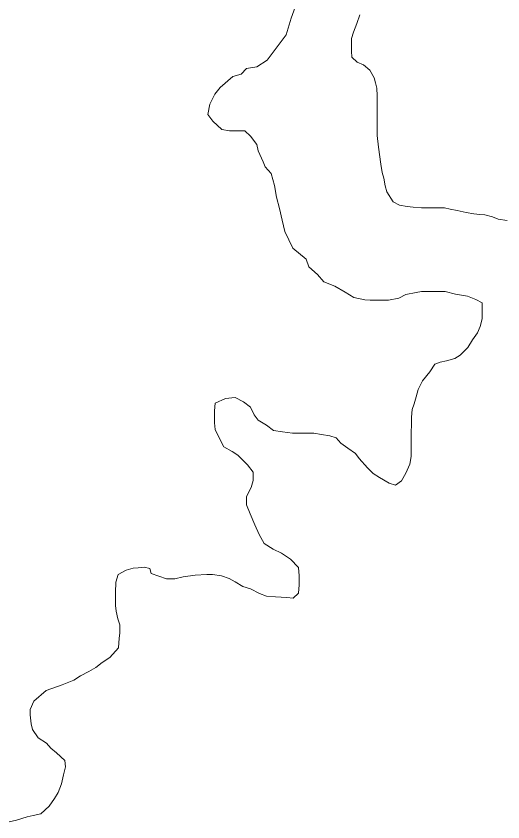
# Model space of a CAD drawing. Extents: x 553962 to 842807, y 8883888 to 9032388.
# Drawn here: x 619995 to 621892, y 8945327 to 8948467 of the extents above; entities that cross this region are included whole.
import ezdxf

# ---------------------------------------------------------------- set-up
doc = ezdxf.new("R2010")
doc.units = 0
doc.header["$LTSCALE"] = 200
doc.layers.add('25', color=7, linetype='Continuous', lineweight=13)
doc.layers.add('57', color=7, linetype='Continuous', lineweight=13)

msp = doc.modelspace()

# ---------------------------------------------------------------- linework, layer by layer
at = {"layer": '25'}
for points in [[(621082.7, 8948501.6), (621067.4, 8948459.2), (621046.9, 8948394.2), (621009, 8948341.9), (620973.6, 8948294.6), (620933.4, 8948269.8), (620893.3, 8948262.5), (620871.8, 8948240.8), (620839.7, 8948232.1), (620839.7, 8948232.1), (620790.2, 8948188.4), (620769.8, 8948162.2), (620749.4, 8948124.4), (620741.9, 8948083.3), (620761.7, 8948058.1), (620796.5, 8948025.3), (620826.4, 8948020.1), (620846.5, 8948020), (620866.5, 8948019.9), (620886.5, 8948019.7), (620908.8, 8947999.6), (620933.6, 8947966.9), (620938.4, 8947941.8), (620958.1, 8947899.1), (620965.4, 8947879), (620988.4, 8947853.3), (621002, 8947807.1)], [(621309.6, 8948405), (621322.3, 8948437.5), (621335.1, 8948472.4)], [(621909.3, 8947670), (621874.3, 8947675.2), (621851.8, 8947685.4), (621821.9, 8947693.1), (621801.9, 8947693.2), (621779.4, 8947695.9), (621749.4, 8947701.1), (621714.5, 8947708.8), (621687, 8947714), (621664.5, 8947719.2), (621632, 8947719.4), (621604.5, 8947719.6), (621574.5, 8947719.8), (621542, 8947722.5), (621519.5, 8947725.1), (621489.5, 8947730.3), (621464.6, 8947743), (621439.8, 8947781.9), (621439.8, 8947781.9), (621432.8, 8947805.4), (621428.1, 8947836), (621421, 8947857.1), (621416.3, 8947890), (621416.3, 8947890), (621406.9, 8947955.9), (621406.9, 8947955.9), (621406.9, 8947955.9), (621401.6, 8948001.3), (621401.6, 8948001.3), (621401.8, 8948038.9), (621402.1, 8948066.4), (621402.2, 8948088.9), (621402.5, 8948124), (621402.7, 8948156.5), (621400.5, 8948186.6), (621395.6, 8948206.7), (621390.8, 8948226.7), (621373.5, 8948256.9), (621348.6, 8948277.1), (621323.7, 8948287.2), (621303.8, 8948307.4), (621301.5, 8948329.9), (621301.7, 8948350), (621301.9, 8948380), (621309.6, 8948405)], [(621002, 8947807.1), (621010.2, 8947760.9), (621021.1, 8947717.4), (621032, 8947671.2), (621042.8, 8947627.7), (621073.1, 8947562.9), (621125.3, 8947520), (621135.1, 8947489.8), (621169.8, 8947459.6), (621194.6, 8947431.9), (621237, 8947414.1), (621276.9, 8947391.3), (621311.7, 8947371), (621354.2, 8947360.7), (621374.2, 8947360.6), (621394.2, 8947360.5), (621424.2, 8947360.3), (621446.7, 8947360.1), (621486.8, 8947367.4), (621514.4, 8947382.2), (621554.5, 8947389.4), (621574.5, 8947394.3), (621594.5, 8947394.2), (621617, 8947394), (621637, 8947393.9), (621667.1, 8947393.7), (621707, 8947383.4), (621754.5, 8947375.6), (621786.9, 8947362.9), (621811.8, 8947350.2), (621811.6, 8947327.7), (621811.3, 8947287.6), (621803.6, 8947257.6), (621793.4, 8947232.6), (621773.2, 8947205.2), (621755.4, 8947175.3), (621725.2, 8947145.5)], [(621725.2, 8947145.5), (621705.1, 8947133.1), (621672.5, 8947123.3), (621647.5, 8947118.4), (621627.4, 8947111.1), (621607.1, 8947081.2), (621579.4, 8947046.3), (621561.6, 8947011.4), (621553.9, 8946983.9), (621546.2, 8946956.4), (621538.5, 8946933.9), (621535.8, 8946903.9), (621535.6, 8946881.3), (621535.3, 8946838.8), (621535, 8946808.8), (621534.9, 8946786.2), (621534.6, 8946751.2), (621529.4, 8946721.2), (621514.1, 8946686.2), (621496.4, 8946656.3), (621473.7, 8946638.9), (621448.8, 8946646.6), (621411.4, 8946669.4), (621386.5, 8946684.6), (621364.2, 8946707.2), (621332, 8946742.5), (621317.1, 8946762.6), (621287.2, 8946782.8), (621259.9, 8946803.1), (621242.5, 8946823.2), (621217.6, 8946830.9), (621185.1, 8946836.1), (621155.1, 8946841.3), (621122.6, 8946841.5), (621095.1, 8946841.7), (621072.6, 8946841.8), (621032.6, 8946847.1), (620997.6, 8946852.4), (620970.3, 8946872.6), (620937.9, 8946892.8), (620923.1, 8946912.9), (620908.3, 8946943.1), (620880.9, 8946963.3), (620848.6, 8946981), (620811, 8946976.3), (620770.8, 8946959), (620768.1, 8946929), (620767.8, 8946881.4), (620770.1, 8946856.4), (620784.8, 8946826.2), (620804.6, 8946788.6), (620837, 8946770.8), (620859.3, 8946755.6), (620896.6, 8946717.8), (620918.9, 8946690.2), (620918.6, 8946657.6), (620910.9, 8946630.1), (620893.1, 8946595.2), (620892.9, 8946562.7), (620907.6, 8946527.5), (620924.8, 8946484.8), (620942, 8946447.2), (620961.8, 8946412), (620996.6, 8946389.2), (621029, 8946374)], [(621029, 8946374), (621063.9, 8946351.2), (621096.1, 8946318.5), (621098.4, 8946285.9), (621098.1, 8946250.8), (621095.4, 8946218.3), (621075.2, 8946198.4), (621050.2, 8946201.1), (621005.2, 8946203.9), (620970.2, 8946206.6), (620942.8, 8946216.8), (620907.9, 8946234.6), (620878, 8946244.8), (620848.1, 8946262.5), (620825.7, 8946275.2), (620795.7, 8946285.4), (620760.8, 8946290.6), (620738.2, 8946290.8), (620693.2, 8946288.6), (620645.6, 8946281.4), (620613.1, 8946274.1), (620580.6, 8946274.3), (620550.6, 8946284.5), (620520.7, 8946294.7), (620515.8, 8946314.8), (620493.4, 8946319.9), (620470.8, 8946317.6), (620450.8, 8946315.2), (620423.2, 8946307.9), (620393.1, 8946290.6), (620382.9, 8946260.6), (620382.6, 8946220.5), (620382.4, 8946200.5), (620382.2, 8946170.5), (620384.5, 8946147.9), (620391.8, 8946117.8), (620399.1, 8946095.2)], [(620399.1, 8946095.2), (620398.9, 8946062.7), (620396.2, 8946042.7), (620393.4, 8946005.2), (620360.6, 8945967.8), (620330.5, 8945948), (620305.3, 8945928.1), (620277.7, 8945913.3), (620245, 8945896), (620219.9, 8945878.6), (620174.7, 8945861.4), (620112, 8945839.3), (620064.2, 8945797.1), (620049, 8945764.6), (620048.8, 8945744.6), (620053.5, 8945709.5), (620058.4, 8945686.9), (620080.6, 8945654.2), (620113, 8945634), (620130.3, 8945613.8), (620152.7, 8945596.2), (620185, 8945565.9), (620187.3, 8945540.9), (620179.6, 8945510.9), (620171.8, 8945475.9), (620159, 8945440.9), (620143.9, 8945418.5), (620123.6, 8945388.6), (620090.9, 8945358.8), (620060.8, 8945351.4), (620038.3, 8945346.6), (619995.7, 8945334.3), (619968.1, 8945327)]]:
    msp.add_lwpolyline(points, dxfattribs=at)
at = {"layer": '57'}
for points in [[(621002, 8947807.1), (620988.4, 8947853.3), (620965.4, 8947879), (620958.1, 8947899.1), (620938.4, 8947941.8), (620933.6, 8947966.9), (620908.8, 8947999.6), (620886.5, 8948019.7), (620866.5, 8948019.9), (620846.5, 8948020), (620826.4, 8948020.1), (620796.5, 8948025.3), (620761.7, 8948058.1), (620741.9, 8948083.3), (620749.4, 8948124.4), (620769.8, 8948162.2), (620790.2, 8948188.4), (620839.7, 8948232.1), (620839.7, 8948232.1), (620871.8, 8948240.8), (620893.3, 8948262.5), (620933.4, 8948269.8), (620973.6, 8948294.6), (621009, 8948341.9), (621046.9, 8948394.2), (621067.4, 8948459.2), (621082.7, 8948501.6)], [(621002, 8947807.1), (620988.4, 8947853.3), (620965.4, 8947879), (620958.1, 8947899.1), (620938.4, 8947941.8), (620933.6, 8947966.9), (620908.8, 8947999.6), (620886.5, 8948019.7), (620866.5, 8948019.9), (620846.5, 8948020), (620826.4, 8948020.1), (620796.5, 8948025.3), (620761.7, 8948058.1), (620741.9, 8948083.3), (620749.4, 8948124.4), (620769.8, 8948162.2), (620790.2, 8948188.4), (620839.7, 8948232.1), (620839.7, 8948232.1), (620871.8, 8948240.8), (620893.3, 8948262.5), (620933.4, 8948269.8), (620973.6, 8948294.6), (621009, 8948341.9), (621046.9, 8948394.2), (621067.4, 8948459.2), (621082.7, 8948501.6)], [(621335.1, 8948472.4), (621322.3, 8948437.5), (621309.6, 8948405)], [(621335.1, 8948472.4), (621322.3, 8948437.5), (621309.6, 8948405)], [(621309.6, 8948405), (621301.9, 8948380), (621301.7, 8948350), (621301.5, 8948329.9), (621303.8, 8948307.4), (621323.7, 8948287.2), (621348.6, 8948277.1), (621373.5, 8948256.9), (621390.8, 8948226.7), (621395.6, 8948206.7), (621400.5, 8948186.6), (621402.7, 8948156.5), (621402.5, 8948124), (621402.2, 8948088.9), (621402.1, 8948066.4), (621401.8, 8948038.9), (621401.6, 8948001.3), (621401.6, 8948001.3), (621406.9, 8947955.9), (621406.9, 8947955.9), (621406.9, 8947955.9), (621416.3, 8947890), (621416.3, 8947890), (621421, 8947857.1), (621428.1, 8947836), (621432.8, 8947805.4), (621439.8, 8947781.9), (621439.8, 8947781.9), (621464.6, 8947743), (621489.5, 8947730.3), (621519.5, 8947725.1), (621542, 8947722.5), (621574.5, 8947719.8), (621604.5, 8947719.6), (621632, 8947719.4), (621664.5, 8947719.2), (621687, 8947714), (621714.5, 8947708.8), (621749.4, 8947701.1), (621779.4, 8947695.9), (621801.9, 8947693.2), (621821.9, 8947693.1), (621851.8, 8947685.4), (621874.3, 8947675.2), (621909.3, 8947670)], [(621309.6, 8948405), (621301.9, 8948380), (621301.7, 8948350), (621301.5, 8948329.9), (621303.8, 8948307.4), (621323.7, 8948287.2), (621348.6, 8948277.1), (621373.5, 8948256.9), (621390.8, 8948226.7), (621395.6, 8948206.7), (621400.5, 8948186.6), (621402.7, 8948156.5), (621402.5, 8948124), (621402.2, 8948088.9), (621402.1, 8948066.4), (621401.8, 8948038.9), (621401.6, 8948001.3), (621401.6, 8948001.3), (621406.9, 8947955.9), (621406.9, 8947955.9), (621406.9, 8947955.9), (621416.3, 8947890), (621416.3, 8947890), (621421, 8947857.1), (621428.1, 8947836), (621432.8, 8947805.4), (621439.8, 8947781.9), (621439.8, 8947781.9), (621464.6, 8947743), (621489.5, 8947730.3), (621519.5, 8947725.1), (621542, 8947722.5), (621574.5, 8947719.8), (621604.5, 8947719.6), (621632, 8947719.4), (621664.5, 8947719.2), (621687, 8947714), (621714.5, 8947708.8), (621749.4, 8947701.1), (621779.4, 8947695.9), (621801.9, 8947693.2), (621821.9, 8947693.1), (621851.8, 8947685.4), (621874.3, 8947675.2), (621909.3, 8947670)], [(621725.2, 8947145.5), (621755.4, 8947175.3), (621773.2, 8947205.2), (621793.4, 8947232.6), (621803.6, 8947257.6), (621811.3, 8947287.6), (621811.6, 8947327.7), (621811.8, 8947350.2), (621786.9, 8947362.9), (621754.5, 8947375.6), (621707, 8947383.4), (621667.1, 8947393.7), (621637, 8947393.9), (621617, 8947394), (621594.5, 8947394.2), (621574.5, 8947394.3), (621554.5, 8947389.4), (621514.4, 8947382.2), (621486.8, 8947367.4), (621446.7, 8947360.1), (621424.2, 8947360.3), (621394.2, 8947360.5), (621374.2, 8947360.6), (621354.2, 8947360.7), (621311.7, 8947371), (621276.9, 8947391.3), (621237, 8947414.1), (621194.6, 8947431.9), (621169.8, 8947459.6), (621135.1, 8947489.8), (621125.3, 8947520), (621073.1, 8947562.9), (621042.8, 8947627.7), (621032, 8947671.2), (621021.1, 8947717.4), (621010.2, 8947760.9), (621002, 8947807.1)], [(621725.2, 8947145.5), (621755.4, 8947175.3), (621773.2, 8947205.2), (621793.4, 8947232.6), (621803.6, 8947257.6), (621811.3, 8947287.6), (621811.6, 8947327.7), (621811.8, 8947350.2), (621786.9, 8947362.9), (621754.5, 8947375.6), (621707, 8947383.4), (621667.1, 8947393.7), (621637, 8947393.9), (621617, 8947394), (621594.5, 8947394.2), (621574.5, 8947394.3), (621554.5, 8947389.4), (621514.4, 8947382.2), (621486.8, 8947367.4), (621446.7, 8947360.1), (621424.2, 8947360.3), (621394.2, 8947360.5), (621374.2, 8947360.6), (621354.2, 8947360.7), (621311.7, 8947371), (621276.9, 8947391.3), (621237, 8947414.1), (621194.6, 8947431.9), (621169.8, 8947459.6), (621135.1, 8947489.8), (621125.3, 8947520), (621073.1, 8947562.9), (621042.8, 8947627.7), (621032, 8947671.2), (621021.1, 8947717.4), (621010.2, 8947760.9), (621002, 8947807.1)], [(621029, 8946374), (620996.6, 8946389.2), (620961.8, 8946412), (620942, 8946447.2), (620924.8, 8946484.8), (620907.6, 8946527.5), (620892.9, 8946562.7), (620893.1, 8946595.2), (620910.9, 8946630.1), (620918.6, 8946657.6), (620918.9, 8946690.2), (620896.6, 8946717.8), (620859.3, 8946755.6), (620837, 8946770.8), (620804.6, 8946788.6), (620784.8, 8946826.2), (620770.1, 8946856.4), (620767.8, 8946881.4), (620768.1, 8946929), (620770.8, 8946959), (620811, 8946976.3), (620848.6, 8946981), (620880.9, 8946963.3), (620908.3, 8946943.1), (620923.1, 8946912.9), (620937.9, 8946892.8), (620970.3, 8946872.6), (620997.6, 8946852.4), (621032.6, 8946847.1), (621072.6, 8946841.8), (621095.1, 8946841.7), (621122.6, 8946841.5), (621155.1, 8946841.3), (621185.1, 8946836.1), (621217.6, 8946830.9), (621242.5, 8946823.2), (621259.9, 8946803.1), (621287.2, 8946782.8), (621317.1, 8946762.6), (621332, 8946742.5), (621364.2, 8946707.2), (621386.5, 8946684.6), (621411.4, 8946669.4), (621448.8, 8946646.6), (621473.7, 8946638.9), (621496.4, 8946656.3), (621514.1, 8946686.2), (621529.4, 8946721.2), (621534.6, 8946751.2), (621534.9, 8946786.2), (621535, 8946808.8), (621535.3, 8946838.8), (621535.6, 8946881.3), (621535.8, 8946903.9), (621538.5, 8946933.9), (621546.2, 8946956.4), (621553.9, 8946983.9), (621561.6, 8947011.4), (621579.4, 8947046.3), (621607.1, 8947081.2), (621627.4, 8947111.1), (621647.5, 8947118.4), (621672.5, 8947123.3), (621705.1, 8947133.1), (621725.2, 8947145.5)], [(621029, 8946374), (620996.6, 8946389.2), (620961.8, 8946412), (620942, 8946447.2), (620924.8, 8946484.8), (620907.6, 8946527.5), (620892.9, 8946562.7), (620893.1, 8946595.2), (620910.9, 8946630.1), (620918.6, 8946657.6), (620918.9, 8946690.2), (620896.6, 8946717.8), (620859.3, 8946755.6), (620837, 8946770.8), (620804.6, 8946788.6), (620784.8, 8946826.2), (620770.1, 8946856.4), (620767.8, 8946881.4), (620768.1, 8946929), (620770.8, 8946959), (620811, 8946976.3), (620848.6, 8946981), (620880.9, 8946963.3), (620908.3, 8946943.1), (620923.1, 8946912.9), (620937.9, 8946892.8), (620970.3, 8946872.6), (620997.6, 8946852.4), (621032.6, 8946847.1), (621072.6, 8946841.8), (621095.1, 8946841.7), (621122.6, 8946841.5), (621155.1, 8946841.3), (621185.1, 8946836.1), (621217.6, 8946830.9), (621242.5, 8946823.2), (621259.9, 8946803.1), (621287.2, 8946782.8), (621317.1, 8946762.6), (621332, 8946742.5), (621364.2, 8946707.2), (621386.5, 8946684.6), (621411.4, 8946669.4), (621448.8, 8946646.6), (621473.7, 8946638.9), (621496.4, 8946656.3), (621514.1, 8946686.2), (621529.4, 8946721.2), (621534.6, 8946751.2), (621534.9, 8946786.2), (621535, 8946808.8), (621535.3, 8946838.8), (621535.6, 8946881.3), (621535.8, 8946903.9), (621538.5, 8946933.9), (621546.2, 8946956.4), (621553.9, 8946983.9), (621561.6, 8947011.4), (621579.4, 8947046.3), (621607.1, 8947081.2), (621627.4, 8947111.1), (621647.5, 8947118.4), (621672.5, 8947123.3), (621705.1, 8947133.1), (621725.2, 8947145.5)], [(620399.1, 8946095.2), (620391.8, 8946117.8), (620384.5, 8946147.9), (620382.2, 8946170.5), (620382.4, 8946200.5), (620382.6, 8946220.5), (620382.9, 8946260.6), (620393.1, 8946290.6), (620423.2, 8946307.9), (620450.8, 8946315.2), (620470.8, 8946317.6), (620493.4, 8946319.9), (620515.8, 8946314.8), (620520.7, 8946294.7), (620550.6, 8946284.5), (620580.6, 8946274.3), (620613.1, 8946274.1), (620645.6, 8946281.4), (620693.2, 8946288.6), (620738.2, 8946290.8), (620760.8, 8946290.6), (620795.7, 8946285.4), (620825.7, 8946275.2), (620848.1, 8946262.5), (620878, 8946244.8), (620907.9, 8946234.6), (620942.8, 8946216.8), (620970.2, 8946206.6), (621005.2, 8946203.9), (621050.2, 8946201.1), (621075.2, 8946198.4), (621095.4, 8946218.3), (621098.1, 8946250.8), (621098.4, 8946285.9), (621096.1, 8946318.5), (621063.9, 8946351.2), (621029, 8946374)], [(620399.1, 8946095.2), (620391.8, 8946117.8), (620384.5, 8946147.9), (620382.2, 8946170.5), (620382.4, 8946200.5), (620382.6, 8946220.5), (620382.9, 8946260.6), (620393.1, 8946290.6), (620423.2, 8946307.9), (620450.8, 8946315.2), (620470.8, 8946317.6), (620493.4, 8946319.9), (620515.8, 8946314.8), (620520.7, 8946294.7), (620550.6, 8946284.5), (620580.6, 8946274.3), (620613.1, 8946274.1), (620645.6, 8946281.4), (620693.2, 8946288.6), (620738.2, 8946290.8), (620760.8, 8946290.6), (620795.7, 8946285.4), (620825.7, 8946275.2), (620848.1, 8946262.5), (620878, 8946244.8), (620907.9, 8946234.6), (620942.8, 8946216.8), (620970.2, 8946206.6), (621005.2, 8946203.9), (621050.2, 8946201.1), (621075.2, 8946198.4), (621095.4, 8946218.3), (621098.1, 8946250.8), (621098.4, 8946285.9), (621096.1, 8946318.5), (621063.9, 8946351.2), (621029, 8946374)], [(619968.1, 8945327), (619995.7, 8945334.3), (620038.3, 8945346.6), (620060.8, 8945351.4), (620090.9, 8945358.8), (620123.6, 8945388.6), (620143.9, 8945418.5), (620159, 8945440.9), (620171.8, 8945475.9), (620179.6, 8945510.9), (620187.3, 8945540.9), (620185, 8945565.9), (620152.7, 8945596.2), (620130.3, 8945613.8), (620113, 8945634), (620080.6, 8945654.2), (620058.4, 8945686.9), (620053.5, 8945709.5), (620048.8, 8945744.6), (620049, 8945764.6), (620064.2, 8945797.1), (620112, 8945839.3), (620174.7, 8945861.4), (620219.9, 8945878.6), (620245, 8945896), (620277.7, 8945913.3), (620305.3, 8945928.1), (620330.5, 8945948), (620360.6, 8945967.8), (620393.4, 8946005.2), (620396.2, 8946042.7), (620398.9, 8946062.7), (620399.1, 8946095.2)], [(619968.1, 8945327), (619995.7, 8945334.3), (620038.3, 8945346.6), (620060.8, 8945351.4), (620090.9, 8945358.8), (620123.6, 8945388.6), (620143.9, 8945418.5), (620159, 8945440.9), (620171.8, 8945475.9), (620179.6, 8945510.9), (620187.3, 8945540.9), (620185, 8945565.9), (620152.7, 8945596.2), (620130.3, 8945613.8), (620113, 8945634), (620080.6, 8945654.2), (620058.4, 8945686.9), (620053.5, 8945709.5), (620048.8, 8945744.6), (620049, 8945764.6), (620064.2, 8945797.1), (620112, 8945839.3), (620174.7, 8945861.4), (620219.9, 8945878.6), (620245, 8945896), (620277.7, 8945913.3), (620305.3, 8945928.1), (620330.5, 8945948), (620360.6, 8945967.8), (620393.4, 8946005.2), (620396.2, 8946042.7), (620398.9, 8946062.7), (620399.1, 8946095.2)]]:
    msp.add_lwpolyline(points, dxfattribs=at)

doc.saveas('drawing.dxf')
